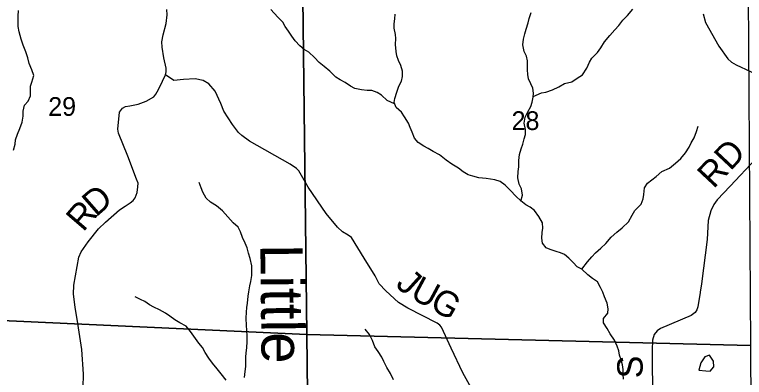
# Model space of a CAD drawing. Extents: x 2043100 to 2470832, y 443715 to 810583.
# Drawn here: x 2233197 to 2241808, y 583616 to 587900 of the extents above; entities that cross this region are included whole.
import ezdxf

# ---------------------------------------------------------------- set-up
doc = ezdxf.new("R2010")
doc.units = 0
for name, color, linetype in [('GM_X_County_Road', 7, 'Continuous'), ('GM_X_County_Road_Text', 7, 'Continuous'), ('GM_X_Minor_Lake', 7, 'Continuous'), ('GM_X_Minor_River', 7, 'Continuous'), ('GM_X_Minor_River_Text', 7, 'Continuous'), ('GM_X_Section', 7, 'Continuous'), ('GM_X_Section_Text', 7, 'Continuous'), ('GM_X_Township_Road', 7, 'Continuous'), ('GM_X_Township_Road_Text', 7, 'Continuous')]:
    doc.layers.add(name, color=color, linetype=linetype)

msp = doc.modelspace()

# ---------------------------------------------------------------- linework, layer by layer
at = {"layer": 'GM_X_County_Road'}
for points in [[(2241322.6, 587910), (2241348.5, 587805.9), (2241506.2, 587525.5), (2241614, 587377.2), (2241656, 587339.1), (2241712, 587307), (2242047.8, 587150.5)], [(2241940.8, 586197.7), (2241640.4, 585875.6), (2241488.2, 585713.6), (2241446.2, 585655.6), (2241412.1, 585583.6), (2241382, 585469.5), (2241367.7, 585245.2), (2241301.2, 584720.8), (2241285, 584622), (2241284.6, 584619.7)], [(2241284.6, 584619.7), (2241256.9, 584450.5), (2241246.8, 584414.5), (2241228.8, 584382.5), (2241180.8, 584348.5), (2240818.6, 584192.7), (2240778.5, 584164.7), (2240742.5, 584120.7), (2240722.4, 584054.7), (2240720.3, 583938.5), (2240721.6, 583333.9)]]:
    msp.add_lwpolyline(points, dxfattribs=at)
at = {"layer": 'GM_X_Minor_Lake'}
for points in [[(2241419.1, 583843.5), (2241397.6, 583877.5), (2241339.7, 583859.3), (2241293.8, 583789.1), (2241272.1, 583701)], [(2241272.1, 583701), (2241352.1, 583693.2), (2241404.1, 583689.4), (2241446, 583739.5), (2241441.8, 583807.6), (2241419.1, 583843.5)]]:
    msp.add_lwpolyline(points, dxfattribs=at)
at = {"layer": 'GM_X_Minor_River'}
for points in [[(2237680.2, 586847.2), (2237594.7, 586885.5), (2237524.5, 586949.3), (2237474.4, 586981.2), (2237410.4, 587005), (2237358.4, 587002.9), (2237288.3, 587010.7), (2237212.3, 587028.4), (2237158.2, 587056.3), (2237096.1, 587098.2), (2237040, 587128), (2236985.9, 587159.8), (2236917.7, 587231.7), (2236849.5, 587287.5), (2236789.4, 587335.3), (2236737.2, 587391.2), (2236669, 587455), (2236612.9, 587488.9), (2236562.8, 587530.8), (2236506.6, 587590.6), (2236466.4, 587646.5), (2236428.3, 587702.4), (2236388.1, 587758.3), (2236360, 587810.3), (2236303.8, 587868.1), (2236221.5, 587959.9)], [(2239317.1, 586933.3), (2239414.6, 586975), (2239466.5, 586985.2), (2239542.5, 587009.4), (2239618.4, 587045.6), (2239684.3, 587087.8), (2239772.2, 587106.1), (2239836.1, 587148.3), (2239896, 587186.5), (2239947.8, 587268.7), (2239979.6, 587336.8), (2240007.4, 587386.9), (2240073.2, 587453.2), (2240115.1, 587505.3), (2240156.9, 587577.5), (2240218.7, 587653.7), (2240280.5, 587719.9), (2240326.3, 587770.1), (2240372.2, 587832.2), (2240430, 587888.4), (2240491.8, 587964.7)], [(2233184, 586298.1), (2233201.8, 586370.2), (2233207.6, 586420.2), (2233229.4, 586488.3), (2233259.2, 586554.4), (2233287, 586628.6), (2233296.8, 586700.6), (2233298.7, 586758.7), (2233312.5, 586828.7), (2233358.3, 586878.9), (2233386.1, 586939), (2233385.8, 587053), (2233401.7, 587103.1), (2233425.5, 587181.2), (2233399.3, 587249.2), (2233367, 587321.1), (2233352.8, 587389.1), (2233328.6, 587461.1), (2233298.4, 587539), (2233274.2, 587611), (2233250, 587694.9), (2233239.8, 587758.9), (2233237.6, 587829), (2233239.4, 587881), (2233243.2, 587949)], [(2237708.4, 586983.9), (2237730.2, 587054), (2237760.1, 587114.1), (2237773.9, 587168.2), (2237773.7, 587232.2), (2237755.5, 587298.2), (2237727.4, 587358.2), (2237705.2, 587414.1), (2237697.1, 587464.1), (2237692.8, 587548.1), (2237694.6, 587616.2), (2237690.5, 587666.2), (2237674.3, 587738.2), (2237674.1, 587790.2), (2237682, 587848.2), (2237685.8, 587906.3)], [(2239169.7, 585698.5), (2239190, 585767.8), (2239177.8, 585843.8), (2239149.7, 585897.7), (2239133.4, 585971.7), (2239139.2, 586045.7), (2239145.1, 586103.8), (2239144.9, 586175.8), (2239154.7, 586245.9), (2239172.5, 586314), (2239192.3, 586370), (2239208.1, 586432.1), (2239226, 586482.2), (2239223.8, 586544.2), (2239209.6, 586618.2), (2239221.4, 586688.3), (2239251.2, 586752.4), (2239289, 586812.5), (2239304.9, 586864.6), (2239316.7, 586922.7), (2239318.6, 586972.7), (2239312.4, 587030.7), (2239288.3, 587082.7), (2239260.1, 587142.6), (2239251.9, 587192.6), (2239249.8, 587246.6), (2239249.5, 587354.7), (2239237.3, 587410.7), (2239211.2, 587464.6), (2239194.9, 587542.6), (2239200.7, 587610.7), (2239216.6, 587670.7), (2239232.4, 587726.8), (2239258.2, 587800.9), (2239268, 587855), (2239291.8, 587925.1)], [(2240382.4, 583596.3), (2240376.2, 583654.3), (2240376, 583708.3), (2240367.9, 583764.3), (2240353.7, 583824.3), (2240335.5, 583878.3), (2240327.4, 583928.3), (2240305.2, 583984.2), (2240275, 584056.2), (2240222.8, 584130.1), (2240186.6, 584192), (2240146.4, 584259.9), (2240146.3, 584311.9), (2240198.1, 584374.1), (2240202, 584424.2), (2240189.8, 584494.2), (2240155.5, 584568.1), (2240137.4, 584622), (2240111.2, 584676), (2240073, 584745.9), (2240016.9, 584781.8), (2239960.8, 584825.6), (2239890.6, 584895.4), (2239836.5, 584921.3), (2239786.4, 584973.2), (2239738.2, 585025), (2239686.1, 585066.9), (2239636, 585086.8), (2239586, 585100.6), (2239517.9, 585124.4), (2239467.9, 585144.3), (2239425.7, 585200.2), (2239417.5, 585258.2), (2239421.3, 585326.2), (2239431.2, 585378.3), (2239427, 585440.3), (2239380.8, 585516.2), (2239330.6, 585586.1), (2239280.4, 585626), (2239228.4, 585653.8), (2239168.2, 585699.7), (2239110.1, 585755.5), (2239047.9, 585821.4), (2238983.7, 585887.2), (2238925.6, 585929), (2238863.5, 585946.9), (2238813.5, 585956.7), (2238761.5, 585962.6), (2238673.4, 585970.3), (2238605.4, 585990.1), (2238549.3, 586008), (2238491.2, 586043.8), (2238435.1, 586085.7), (2238354.9, 586135.4), (2238290.8, 586181.3), (2238208.6, 586243.1), (2238136.5, 586282.9), (2238078.4, 586316.7), (2238026.3, 586346.6), (2237958.2, 586388.4), (2237916, 586442.3), (2237885.8, 586512.2), (2237863.7, 586566.2), (2237843.5, 586618.2), (2237797.3, 586692), (2237761.1, 586746), (2237699, 586803.8), (2237674.8, 586859.8), (2237682.7, 586909.8), (2237708.4, 586983.9)], [(2239890, 584895.7), (2239956.3, 584979.7), (2240008.2, 585037.9), (2240052, 585088), (2240111.9, 585140.2), (2240173.7, 585198.4), (2240237.5, 585272.7), (2240301.4, 585328.9), (2240367.2, 585381.1), (2240441, 585451.3), (2240482.8, 585531.5), (2240516.6, 585585.6), (2240588.4, 585659.9), (2240612.2, 585724), (2240620.1, 585776), (2240627.9, 585854.1), (2240663.7, 585908.2), (2240767.5, 585988.6), (2240835.3, 586048.8), (2240923.2, 586085.1), (2240995, 586145.3), (2241058.9, 586201.5), (2241114.7, 586267.7), (2241154.5, 586333.9), (2241180.4, 586386), (2241216.2, 586444.1), (2241244, 586518.2), (2241261.8, 586582.3)], [(2235941.6, 585143.8), (2235915.4, 585199.7), (2235887.2, 585269.7), (2235863, 585333.6), (2235832.9, 585389.6), (2235776.7, 585441.4), (2235714.5, 585513.3), (2235650.3, 585583.1), (2235580.1, 585642.9), (2235510, 585684.8), (2235457.9, 585732.6), (2235419.6, 585802.5), (2235399.5, 585854.5), (2235373.3, 585918.4)], [(2235908, 583614.9), (2235917.8, 583687), (2235925.6, 583743.1), (2235923.5, 583793.1), (2235923.3, 583853.1), (2235929.1, 583907.2), (2235937, 583963.2), (2235942.8, 584039.2), (2235940.6, 584103.3), (2235936.4, 584175.3), (2235934.2, 584227.3), (2235928, 584315.3), (2235931.8, 584387.4), (2235937.6, 584441.4), (2235943.5, 584493.5), (2235951.2, 584573.5), (2235959.1, 584625.6), (2235970.9, 584695.7), (2235982.7, 584749.7), (2235994.5, 584819.8), (2235996.4, 584869.8), (2235994.2, 584931.8), (2235975.9, 585019.8), (2235955.8, 585083.8), (2235941.6, 585143.8)], [(2235694, 583584.3), (2235633.8, 583656.1), (2235585.6, 583718), (2235531.5, 583783.9), (2235489.3, 583843.8), (2235445.1, 583911.7), (2235414.9, 583967.6), (2235368.8, 584019.5), (2235312.5, 584101.4), (2235272.4, 584159.3), (2235222.2, 584221.2), (2235148.1, 584261), (2235085.9, 584296.8), (2235027.8, 584340.7), (2234975.7, 584374.5), (2234907.6, 584414.3), (2234839.5, 584446.2), (2234789.4, 584474), (2234733.3, 584513.9), (2234683.2, 584535.7), (2234621.1, 584567.6)], [(2237666.2, 583588.2), (2237632, 583660.1), (2237589.8, 583734), (2237551.6, 583801.9), (2237529.4, 583853.9), (2237487.2, 583919.8), (2237449.1, 583975.7), (2237418.9, 584049.7), (2237382.6, 584123.6), (2237332.5, 584183.5)]]:
    msp.add_lwpolyline(points, dxfattribs=at)
at = {"layer": 'GM_X_Section'}
for points in [[(2231252.3, 589556.9), (2236581.8, 589422.3), (2236644.8, 584122.9), (2231332.3, 584367.7)], [(2236581.8, 589422.3), (2241842.9, 589308.9), (2241878.2, 583993.2), (2236644.8, 584122.9)], [(2236644.8, 584122.9), (2236703.2, 578896.7), (2235084.4, 578953.4), (2233665.3, 578998.4), (2231987.7, 579051.7), (2231411.4, 579070), (2231332.3, 584367.7)], [(2241878.2, 583993.2), (2241909, 578725.1), (2241746.8, 578728.9), (2240061.7, 578773.6), (2238390.7, 578834.9), (2236781.3, 578893.8), (2236703.2, 578896.7), (2236644.8, 584122.9)]]:
    msp.add_lwpolyline(points, close=True, dxfattribs=at)
at = {"layer": 'GM_X_Township_Road'}
for points in [[(2234977.3, 587189.6), (2234983.3, 587225.7), (2234985.4, 587267.7), (2234959.5, 587387.9), (2234937.6, 587516), (2234935.7, 587576.1), (2234949.8, 587662.2), (2234983.9, 587794.3), (2234998, 587896.4), (2234994.1, 587958.4)], [(2234007.2, 583496.7), (2234009.4, 583654.9), (2233989.7, 583945.2), (2233942, 584253.6), (2233910.2, 584443.8), (2233890.4, 584598), (2233896.5, 584706.1), (2233954.8, 585034.4), (2233980.9, 585098.4), (2234065.1, 585218.5), (2234185.2, 585370.5), (2234269.3, 585450.5), (2234435.5, 585594.5), (2234499.6, 585636.5), (2234561.6, 585676.5), (2234597.6, 585704.5), (2234619.7, 585734.5), (2234641.8, 585800.5), (2234651.8, 585866.6), (2234653.9, 585908.6), (2234635.9, 585954.7), (2234532.2, 586229.1), (2234424.5, 586501.5), (2234414.5, 586547.5), (2234434.7, 586747.7), (2234468.8, 586795.7), (2234504.8, 586813.7), (2234554.8, 586823.7), (2234654.9, 586843.6), (2234750.9, 586877.5), (2234839, 586929.5), (2234863, 586959.5), (2234879.1, 586989.5), (2234905.1, 587037.6), (2234977.3, 587189.6)], [(2238719.4, 583251.8), (2238483.8, 583668.5), (2238346.1, 583960.9), (2238232.4, 584209.3), (2238214.4, 584233.3), (2238184.4, 584257.4), (2237836.6, 584431.9), (2237726.7, 584502.1), (2237576.8, 584636.4), (2237498.9, 584722.6), (2237451, 584814.7), (2237321.2, 585023), (2237173.5, 585269.4), (2237131.5, 585295.5), (2237067.5, 585333.6), (2237005.6, 585389.7), (2236871.7, 585550), (2236662, 585860.6), (2236550.2, 586054.9), (2236522.3, 586080.9), (2236448.3, 586133.1), (2235968.6, 586405.8), (2235876.6, 586472), (2235838.6, 586506.1), (2235768.7, 586602.2), (2235664.9, 586760.5), (2235631, 586850.6), (2235563.1, 586994.9), (2235487.2, 587083), (2235421.3, 587123.1), (2235329.3, 587141.2), (2235189.2, 587133.4), (2235077.2, 587121.5), (2234977.3, 587189.6)]]:
    msp.add_lwpolyline(points, dxfattribs=at)

# ---------------------------------------------------------------- texts
at = {"layer": 'GM_X_County_Road_Text'}
for s, rotation, p in [('RD', 46.7361, (2241443.8, 585834.6)), ('S', 90, (2240607.5, 583605.2))]:
    msp.add_text(s, height=300, rotation=rotation, dxfattribs=at).set_placement(p)
at = {"layer": 'GM_X_Minor_River_Text'}
msp.add_text('Little', height=499.97, rotation=270.61246, dxfattribs=at).set_placement((2236096.4, 585188.5))
at = {"layer": 'GM_X_Section_Text'}
for s, p in [('29', (2233593.8, 586704.2)), ('28', (2239060.8, 586537.1))]:
    msp.add_text(s, height=220.83, rotation=0.00001, dxfattribs=at).set_placement(p)
at = {"layer": 'GM_X_Township_Road_Text'}
for s, rotation, p in [('D', 41.21847, (2234158.7, 585503.3)), ('R', 49.27635, (2234005.8, 585324.5)), ('J', 317.93308, (2237680.8, 584699.7)), ('U', 331.75101, (2237849.8, 584560)), ('G', 330.0396, (2238080.2, 584436.2))]:
    msp.add_text(s, height=300, rotation=rotation, dxfattribs=at).set_placement(p)

doc.saveas('drawing.dxf')
